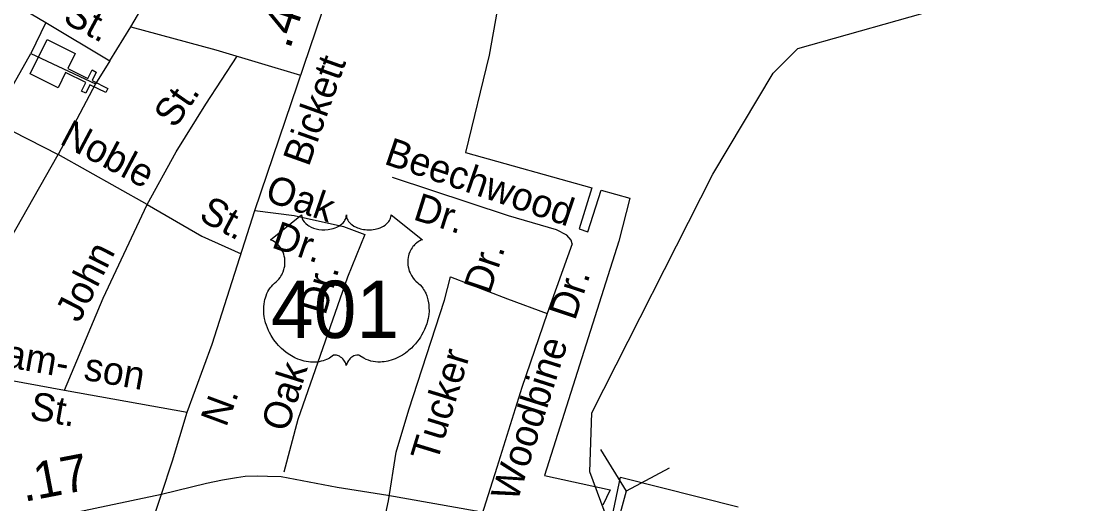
# Model space of a CAD drawing. Extents: x 2126262 to 2293712, y 749403 to 919119.
# Drawn here: x 2207771 to 2211347, y 855429 to 857071 of the extents above; entities that cross this region are included whole.
import ezdxf

# ---------------------------------------------------------------- set-up
doc = ezdxf.new("R2010")
doc.units = 0
for name, color, linetype in [('Exist Boundary Political City Limit New', 7, 'Continuous'), ('Exist Cultural Church CELL', 7, 'Continuous'), ('Exist Hydrographic Creek Single Shore', 7, 'Continuous'), ('Exist Road Non-System Type 51', 7, 'Continuous'), ('Exist Road Non-System Type 51 Label', 7, 'Continuous'), ('Exist Road Primary NC UnDivided 4 Lane Attributed', 7, 'Continuous'), ('Exist Road Primary US Attributed', 7, 'Continuous'), ('Exist Road Primary US Label', 7, 'Continuous'), ('Exist Road Primary US Mileage Hundredths English Label', 7, 'Continuous'), ('Exist Road Primary US Shield CELL', 7, 'Continuous'), ('Exist Road Primary US Shield Number Label', 7, 'Continuous'), ('Exist Road Secondary Mileage Hundredths English Label', 7, 'Continuous'), ('Exist Road Secondary Structure Culvert CELL', 7, 'Continuous'), ('Exist Road Secondary Type 51 Attributed', 7, 'Continuous'), ('Map Preparation Boundary City Limit Buffer Line', 7, 'Continuous')]:
    doc.layers.add(name, color=color, linetype=linetype)

msp = doc.modelspace()

# ---------------------------------------------------------------- linework, layer by layer
at = {"layer": 'Exist Boundary Political City Limit New'}
for points in [[(2209423, 857291.9), (2209362.5, 856955), (2209281.8, 856623.8), (2209711, 856504.2), (2209668.8, 856364.8), (2209697.5, 856354), (2209743.2, 856495.7), (2209840.8, 856468.6), (2209803, 856322.8), (2209551, 855525.9), (2209773.8, 855477.3), (2209749.2, 855424.9)], [(2209780.5, 855385.6), (2209808.5, 855520.3), (2210209.2, 855419.2)]]:
    msp.add_lwpolyline(points, dxfattribs=at)
at = {"layer": 'Exist Cultural Church CELL'}
msp.add_lwpolyline([(2207955.7, 856960.8), (2207930.3, 856909.9), (2207998.4, 856875.8), (2208012.7, 856904.4), (2208027, 856897.3), (2208012.7, 856868.6), (2208066.4, 856841.7), (2208059.3, 856827.4), (2208005.5, 856854.3), (2207991.2, 856825.7), (2207976.9, 856832.9), (2207991.2, 856861.5), (2207923.1, 856895.5), (2207897.2, 856844), (2207802, 856891.7), (2207860.5, 857008.5)], close=True, dxfattribs=at)
at = {"layer": 'Exist Hydrographic Creek Single Shore'}
msp.add_lwpolyline([(2209080.6, 851902.6), (2209062.5, 852028.6), (2209374.3, 852671.7), (2209381.3, 852786.3), (2209213.4, 853052.3), (2209179.3, 853144.8), (2209185.5, 853436.6), (2209250.5, 853671.5), (2209644.4, 854555.6), (2209674.3, 855056.9), (2209775.6, 855280.9), (2209779.1, 855336.7), (2209704.5, 855538.5), (2209711.4, 855738.5), (2210122.4, 856550.1), (2210328.4, 856893.5), (2210411.5, 856977.1), (2210918.4, 857120.8), (2211174.5, 857381.2), (2211415.4, 857517.2)], dxfattribs=at)
at = {"layer": 'Exist Road Non-System Type 51'}
for p, q in [((2207464.2, 857297.3), (2207855.5, 857066.4)), ((2207855.5, 857066.4), (2207804.6, 856961)), ((2207855.5, 857066.4), (2208073.1, 856935.2)), ((2208073.1, 856935.2), (2208145, 857051.4)), ((2207674.9, 856730.6), (2207804.6, 856961)), ((2207804.6, 856961), (2208025, 856857.7)), ((2208073.1, 856935.2), (2208025, 856857.7)), ((2208025, 856857.7), (2207898.1, 856617.5)), ((2207674.9, 856730.6), (2207898.1, 856617.5)), ((2207650.5, 856182.7), (2207898.1, 856617.5)), ((2208200.7, 856447.2), (2207898.1, 856617.5)), ((2209645.2, 856313.3), (2209560.2, 856076)), ((2207481.7, 855896.4), (2207919.7, 855815.5)), ((2207919.7, 855815.5), (2208336.1, 855740.8))]:
    msp.add_line(p, q, dxfattribs=at)
for points in [[(2208145, 857051.4), (2208283.8, 857289.4), (2208408, 857507.2), (2208239.2, 857606.7), (2207979.7, 857742.1), (2207748, 857857.9)], [(2208145, 857051.4), (2208433.8, 856973.2), (2208721.1, 856886.6)], [(2208200.7, 856447.2), (2208298.8, 856626.3), (2208399.7, 856788.7), (2208505.7, 856951.5)], [(2209645.2, 856313.3), (2209641.6, 856325.5), (2209626.2, 856343), (2209591.1, 856360.6), (2209428.7, 856408.9), (2209033.8, 856538.4)], [(2207919.7, 855815.5), (2208050.8, 856128.2), (2208200.7, 856447.2)], [(2208200.7, 856447.2), (2208386.3, 856339.7), (2208520.2, 856279.7)], [(2208566, 856426.6), (2208699.9, 856409.8), (2208867.3, 856372.1), (2208940.5, 856344.9), (2208881.2, 856200.4), (2208711.7, 855716.7), (2208664.3, 855536.6)], [(2208937.4, 855119.4), (2208990.2, 855297.6), (2209020.9, 855440), (2209046.5, 855605), (2209089.8, 855748.8), (2209210.8, 856121.7), (2209231, 856201.6), (2209424.8, 856126.3), (2209560.2, 856076)], [(2209560.2, 856076), (2209473.7, 855824.7), (2209388.8, 855553.4), (2209328.8, 855363.5)]]:
    msp.add_lwpolyline(points, dxfattribs=at)
at = {"layer": 'Exist Road Primary NC UnDivided 4 Lane Attributed'}
msp.add_lwpolyline([(2208248.5, 855462.5), (2208401.6, 855499.5), (2208455.8, 855510.6), (2208503.8, 855519), (2208533.7, 855523.2), (2208575.7, 855525.1), (2208609.7, 855523.8), (2208655.6, 855522.2), (2208845.9, 855485.7), (2209018.1, 855458.9), (2209318.3, 855405.1), (2209775.6, 855280.9), (2209973.5, 855226.2), (2210141.6, 855191.5), (2210211.8, 855172.1), (2210490.1, 855108), (2210726.2, 855046.4), (2210867.6, 855008.7), (2211009.2, 854977.3), (2211078.5, 854962.9)], dxfattribs=at)
at = {"layer": 'Exist Road Primary US Attributed'}
msp.add_line((2208198.1, 855312.9), (2208248.5, 855462.5), dxfattribs=at)
msp.add_lwpolyline([(2208248.5, 855462.5), (2208286.8, 855575.3), (2208336.1, 855740.8), (2208421.4, 855972.5), (2208566, 856426.6), (2208981.6, 857653.2)], dxfattribs=at)
at = {"layer": 'Exist Road Primary US Shield CELL'}
msp.add_lwpolyline([(2208725.1, 856411.8), (2208725.4, 856407.4), (2208726.4, 856402.2), (2208727.2, 856399.5), (2208729.7, 856394.4), (2208733.7, 856388.3), (2208739.3, 856382.3), (2208745.7, 856377.1), (2208749.9, 856374.3), (2208757.2, 856370.4), (2208765.4, 856367), (2208774.6, 856364.3), (2208783.9, 856362.5), (2208794.1, 856361.3), (2208804.3, 856361.1), (2208815.2, 856362), (2208827.2, 856364.3), (2208832.8, 856365.7), (2208839, 856367.9), (2208844.8, 856370.2), (2208851.1, 856373.6), (2208856.2, 856376.9), (2208860.2, 856379.8), (2208865.9, 856385.2), (2208870.3, 856390.8), (2208872.2, 856393.9), (2208873.9, 856396.9), (2208876.1, 856403.3), (2208876.7, 856406.2), (2208877.2, 856412.1), (2208877.5, 856407.1), (2208878, 856404), (2208878.9, 856401), (2208880.1, 856397.8), (2208882.4, 856393.3), (2208884.9, 856389.5), (2208889.6, 856383.9), (2208892.6, 856381.2), (2208895.3, 856379), (2208902.5, 856374), (2208910.9, 856369.7), (2208915.1, 856367.9), (2208919.3, 856366.4), (2208924.7, 856364.8), (2208930.3, 856363.5), (2208935.8, 856362.5), (2208941.5, 856361.7), (2208947.3, 856361.3), (2208952, 856361.1), (2208957.7, 856361.2), (2208963.1, 856361.5), (2208968.5, 856362.1), (2208974.6, 856363.2), (2208979.4, 856364.2), (2208985.8, 856365.9), (2208991.6, 856368), (2208996.7, 856370.2), (2209003.3, 856373.6), (2209008.6, 856377), (2209012.5, 856380.1), (2209017.1, 856384.4), (2209021.5, 856389.5), (2209024.1, 856393.2), (2209025.9, 856397), (2209027.6, 856401), (2209028.6, 856405.3), (2209029.1, 856409), (2209029.2, 856412.2), (2209135.5, 856327.5), (2209133, 856326.5), (2209127.2, 856323.7), (2209122.7, 856321), (2209115.4, 856315.9), (2209112.2, 856313), (2209109.1, 856310.1), (2209106.2, 856306.9), (2209103.6, 856304), (2209100.6, 856299.7), (2209097.8, 856295.5), (2209095.1, 856290.7), (2209093.1, 856286.7), (2209089.9, 856278.1), (2209088.3, 856272.7), (2209087.3, 856268.1), (2209086, 856258.7), (2209085.7, 856254.1), (2209085.7, 856249.7), (2209086, 856245), (2209086.4, 856240.4), (2209087.2, 856235.7), (2209088, 856231.6), (2209089.3, 856226.5), (2209091.2, 856220.6), (2209093.5, 856214.9), (2209098.4, 856205.7), (2209104.6, 856196.2), (2209109.1, 856191), (2209113.5, 856186.4), (2209120, 856180.9), (2209123.6, 856177.8), (2209127.7, 856173.7), (2209134.3, 856166), (2209137, 856162.3), (2209139.7, 856158.2), (2209142.2, 856154), (2209144.8, 856149.5), (2209146.8, 856145.6), (2209150.5, 856136.4), (2209153.2, 856127.6), (2209154.5, 856122.9), (2209156.5, 856112.5), (2209157.2, 856107.4), (2209158, 856097.2), (2209158.1, 856084.9), (2209157.1, 856073.2), (2209154.9, 856059.6), (2209153.1, 856051.4), (2209150.3, 856041.9), (2209147.6, 856033.7), (2209142.8, 856021.6), (2209138.5, 856012.8), (2209132.9, 856002.5), (2209129, 855996.3), (2209124.6, 855989.6), (2209119, 855982), (2209112.5, 855973.8), (2209104.6, 855965.2), (2209098.3, 855958.9), (2209090, 855951.4), (2209085, 855947.3), (2209077.8, 855941.9), (2209068, 855935.4), (2209058.4, 855929.8), (2209050.1, 855925.6), (2209042.9, 855922.4), (2209033.4, 855918.8), (2209017.8, 855914.5), (2209012, 855913.3), (2209005.3, 855912.3), (2208998.9, 855911.7), (2208992.8, 855911.3), (2208984.5, 855911.3), (2208976.3, 855911.9), (2208968.5, 855913.1), (2208960.4, 855914.8), (2208951.9, 855917.3), (2208944.2, 855920.3), (2208936.4, 855924.1), (2208923.3, 855932.4), (2208919.5, 855934.4), (2208917.4, 855935), (2208912.3, 855935.2), (2208907.5, 855934.2), (2208902.6, 855932.3), (2208899.7, 855930.7), (2208895.7, 855928.1), (2208892.7, 855925.8), (2208889.1, 855922.3), (2208886.6, 855919.4), (2208884.7, 855917.2), (2208881, 855911.3), (2208879.6, 855908.5), (2208878.3, 855905), (2208877, 855899.7), (2208875.4, 855906.4), (2208873.4, 855910.7), (2208871.2, 855914.5), (2208868.8, 855917.8), (2208865.1, 855922.1), (2208861.8, 855925.3), (2208857.8, 855928.6), (2208853.5, 855931.2), (2208850.1, 855932.9), (2208846.9, 855934.1), (2208843.1, 855935.1), (2208840, 855935.3), (2208837.4, 855935.2), (2208833.9, 855934.4), (2208829, 855931), (2208824.5, 855927.8), (2208819.5, 855924.8), (2208813.6, 855921.6), (2208809.3, 855919.6), (2208804.2, 855917.6), (2208798.1, 855915.6), (2208791.6, 855913.9), (2208784.9, 855912.6), (2208779, 855911.6), (2208772.6, 855911.1), (2208766.9, 855910.9), (2208761, 855910.9), (2208755.4, 855911.4), (2208748.9, 855911.9), (2208740.9, 855913.1), (2208734.2, 855914.6), (2208727.2, 855916.5), (2208720, 855918.8), (2208712.3, 855921.7), (2208702.6, 855925.9), (2208695.9, 855929.4), (2208685.3, 855935.5), (2208672.9, 855944.1), (2208663.5, 855951.7), (2208656.6, 855957.9), (2208646.5, 855968.2), (2208640.6, 855974.9), (2208631.2, 855987), (2208625.3, 855995.7), (2208621.4, 856002.1), (2208615.8, 856012.4), (2208612.7, 856018.9), (2208608.6, 856028.3), (2208605.5, 856036.9), (2208602.8, 856045.1), (2208601.4, 856050.3), (2208599.4, 856059.4), (2208598.2, 856065.9), (2208597, 856074.7), (2208596.3, 856084.1), (2208596.2, 856092.7), (2208596.4, 856099.8), (2208597.3, 856108.2), (2208598.7, 856117), (2208600.4, 856124.6), (2208601.9, 856130.1), (2208604.2, 856136.8), (2208607.1, 856144.1), (2208610.7, 856151.1), (2208614, 856157), (2208618.2, 856163.3), (2208622.4, 856168.6), (2208627.8, 856174.5), (2208633.4, 856179.9), (2208638.6, 856184.1), (2208644.8, 856190.1), (2208648, 856193.8), (2208651.8, 856198.9), (2208654.9, 856203.6), (2208657.4, 856207.8), (2208660.6, 856214), (2208662.5, 856218.6), (2208665, 856225.8), (2208666.2, 856230.8), (2208667.5, 856237.3), (2208668.3, 856243.4), (2208668.6, 856251), (2208668.4, 856257.3), (2208667.6, 856264.6), (2208666.2, 856271.7), (2208664.5, 856277.8), (2208661.9, 856284.8), (2208659.5, 856290), (2208655.4, 856297), (2208650.9, 856303.4), (2208646.2, 856308.7), (2208641.5, 856313.4), (2208637, 856316.9), (2208632.7, 856320), (2208627.3, 856323.3), (2208622.1, 856325.8), (2208618.8, 856327.2)], close=True, dxfattribs=at)
at = {"layer": 'Exist Road Secondary Structure Culvert CELL'}
for p, q in [((2209741.2, 855614.6), (2209827.8, 855472.3)), ((2209974.6, 855551), (2209827.8, 855472.3)), ((2209827.8, 855472.3), (2209723.5, 855089.5))]:
    msp.add_line(p, q, dxfattribs=at)
at = {"layer": 'Exist Road Secondary Type 51 Attributed'}
msp.add_lwpolyline([(2207408.5, 855351.2), (2207921.7, 855393.1), (2208248.5, 855462.5)], dxfattribs=at)
at = {"layer": 'Map Preparation Boundary City Limit Buffer Line'}
for points in [[(2209423, 857291.9), (2209362.5, 856955), (2209281.8, 856623.8), (2209711, 856504.2), (2209668.8, 856364.8), (2209697.5, 856354), (2209743.2, 856495.7), (2209840.8, 856468.6), (2209803, 856322.8), (2209551, 855525.9), (2209773.8, 855477.3), (2209749.2, 855424.9)], [(2209780.5, 855385.6), (2209808.5, 855520.3), (2210209.2, 855419.2)]]:
    msp.add_lwpolyline(points, dxfattribs=at)

# ---------------------------------------------------------------- texts
at = {"layer": 'Exist Road Non-System Type 51 Label'}
for s, rotation, p in [('St.', 331.68, (2207909.5, 857069)), ('St.', 55.2836, (2208294.3, 856702.6)), ('Noble', 332.0733, (2207898.8, 856655.1)), ('Beechwood', 341.1571, (2209001.7, 856586.2)), ('Oak', 341.032, (2208596.4, 856461.3)), ('Dr.', 342.4926, (2209100.5, 856397.2)), ('St.', 331.8568, (2208371.6, 856396.8)), ('Dr.', 341.032, (2208619, 856302)), ('John', 63.0299, (2207968.8, 856041.8)), ('Dr.', 71.5369, (2209364.2, 856138.7)), ('Dr.', 73.4392, (2208805.7, 856067.5)), ('Dr.', 71.7175, (2209654.1, 856049.9)), ('William-', 349.9321, (2207481.5, 855936.7)), ('Woodbine', 72.3243, (2209457.5, 855432.8)), ('Tucker', 72.9634, (2209184.9, 855566.8)), ('son', 349.9112, (2207981.2, 855852)), ('Oak', 72.4839, (2208676.4, 855670.3)), ('St.', 349.9321, (2207797.2, 855718.4))]:
    msp.add_text(s, height=95, rotation=rotation, dxfattribs=at).set_placement(p)
at = {"layer": 'Exist Road Primary US Label'}
for s, rotation, p in [('Bickett', 70.3796, (2208749, 856572.8)), ('N.', 69.5595, (2208468.4, 855687.1))]:
    msp.add_text(s, height=95, rotation=rotation, dxfattribs=at).set_placement(p)
at = {"layer": 'Exist Road Primary US Mileage Hundredths English Label'}
msp.add_text('.44', height=125, rotation=71.2803, dxfattribs=at).set_placement((2208684.8, 856971.9))
at = {"layer": 'Exist Road Primary US Shield Number Label'}
msp.add_text('401', height=195, dxfattribs=at).set_placement((2208621.2, 855993.1))
at = {"layer": 'Exist Road Secondary Mileage Hundredths English Label'}
msp.add_text('.17', height=125, rotation=10.8989, dxfattribs=at).set_placement((2207781.4, 855435.7))

doc.saveas('drawing.dxf')
